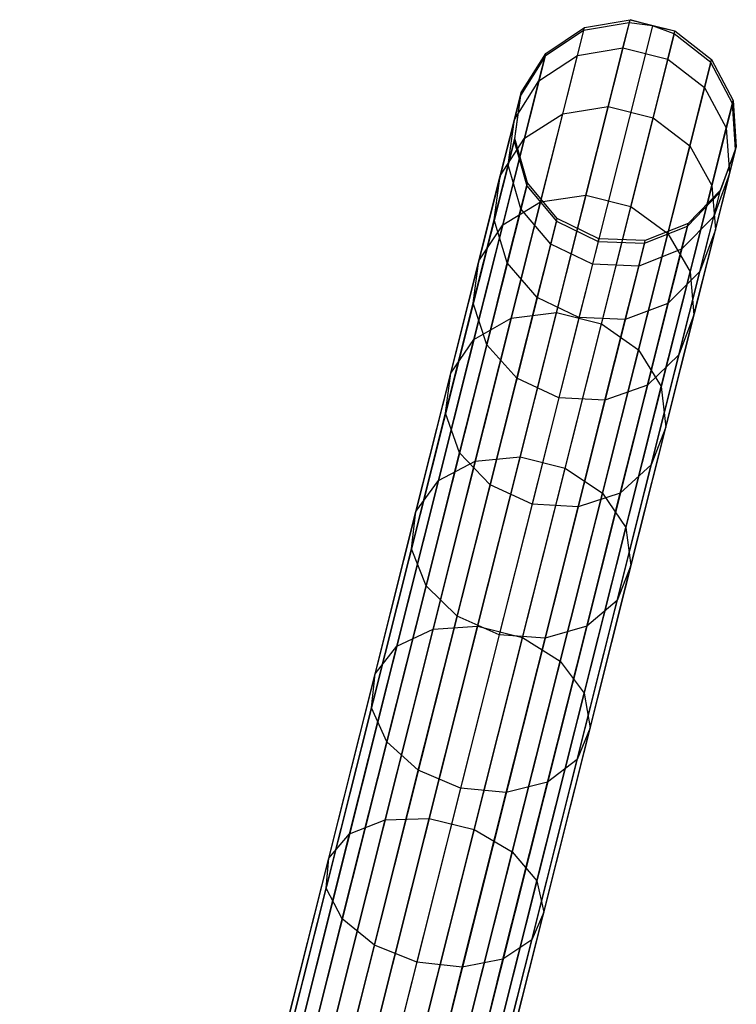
# Model space of a CAD drawing. Extents: x -102 to 102, y -101 to 102.
# Tile 471 of 481: x 19.11 to 25.53, y 89.75 to 98.58. Entities that reach past the tile are written whole.
import ezdxf

# ---------------------------------------------------------------- set-up
doc = ezdxf.new("R2010")
doc.units = 0
doc.header["$LTSCALE"] = 25.4
doc.layers.get('0').update_dxf_attribs({"linetype": 'CONTINUOUS'})

# ---------------------------------------------------------------- blocks, each defined once
blk = doc.blocks.new('NL2500011659_STL')
at = {"color": 0}
for p, q in [((24.5744, 98.5554, -28.9634), (20.1398, 80.9236, -288.9633)), ((24.5744, 98.5554, -28.9634), (20.1398, 80.9236, -288.9633)), ((24.7813, 98.5259, -28.9649), (20.3467, 80.894, -288.9649)), ((24.7813, 98.5259, -28.9649), (20.3467, 80.894, -288.9649)), ((24.5744, 98.5554, -28.9634), (24.1648, 98.4845, -28.9515)), ((24.5744, 98.5554, -28.9634), (24.1648, 98.4845, -28.9515)), ((24.1715, 98.511, -26.5146), (24.5811, 98.5822, -26.5066)), ((24.1715, 98.511, -26.5146), (24.5811, 98.5822, -26.5066)), ((24.5177, 98.3301, -24.0634), (24.5811, 98.5822, -26.5066)), ((24.5177, 98.3301, -24.0634), (24.5811, 98.5822, -26.5066)), ((24.5744, 98.5554, -28.9634), (24.5811, 98.5822, -26.5066)), ((24.5744, 98.5554, -28.9634), (24.5811, 98.5822, -26.5066)), ((24.7813, 98.5259, -28.9649), (24.5744, 98.5554, -28.9634)), ((24.7813, 98.5259, -28.9649), (24.5744, 98.5554, -28.9634)), ((24.7813, 98.5259, -28.9649), (24.5811, 98.5822, -26.5066)), ((24.5811, 98.5822, -26.5066), (24.9843, 98.4807, -26.5066)), ((24.7813, 98.5259, -28.9649), (24.5811, 98.5822, -26.5066)), ((24.5811, 98.5822, -26.5066), (24.9843, 98.4807, -26.5066)), ((24.9776, 98.454, -28.9634), (24.7813, 98.5259, -28.9649)), ((24.7813, 98.5259, -28.9649), (24.9843, 98.4807, -26.5066)), ((24.7813, 98.5259, -28.9649), (24.9843, 98.4807, -26.5066)), ((24.9776, 98.454, -28.9634), (24.7813, 98.5259, -28.9649)), ((24.1648, 98.4845, -28.9515), (19.7302, 80.8526, -288.9516)), ((24.1648, 98.4845, -28.9515), (19.7302, 80.8526, -288.9516)), ((24.9776, 98.454, -28.9634), (20.543, 80.8222, -288.9633)), ((24.9776, 98.454, -28.9634), (20.543, 80.8222, -288.9633)), ((24.1648, 98.4845, -28.9515), (23.8198, 98.2534, -28.93)), ((24.1648, 98.4845, -28.9515), (23.8198, 98.2534, -28.93)), ((23.8263, 98.2795, -26.5292), (24.1715, 98.511, -26.5146)), ((23.8263, 98.2795, -26.5292), (24.1715, 98.511, -26.5146)), ((24.1086, 98.261, -24.0911), (24.1715, 98.511, -26.5146)), ((24.1086, 98.261, -24.0911), (24.1715, 98.511, -26.5146)), ((24.1648, 98.4845, -28.9515), (24.1715, 98.511, -26.5146)), ((24.1648, 98.4845, -28.9515), (24.1715, 98.511, -26.5146)), ((24.921, 98.2287, -24.0634), (24.9843, 98.4807, -26.5066)), ((24.921, 98.2287, -24.0634), (24.9843, 98.4807, -26.5066)), ((24.9776, 98.454, -28.9634), (24.9843, 98.4807, -26.5066)), ((24.9776, 98.454, -28.9634), (24.9843, 98.4807, -26.5066)), ((25.3049, 98.1977, -28.9515), (24.9776, 98.454, -28.9634)), ((25.3049, 98.1977, -28.9515), (24.9776, 98.454, -28.9634)), ((24.9843, 98.4807, -26.5066), (25.3115, 98.2242, -26.5146)), ((24.9843, 98.4807, -26.5066), (25.3115, 98.2242, -26.5146)), ((23.8198, 98.2534, -28.93), (19.3852, 80.6215, -288.93)), ((23.8198, 98.2534, -28.93), (19.3852, 80.6215, -288.93)), ((23.8198, 98.2534, -28.93), (23.5989, 97.9021, -28.9024)), ((23.8198, 98.2534, -28.93), (23.5989, 97.9021, -28.9024)), ((23.6054, 97.9277, -26.5479), (23.8263, 98.2795, -26.5292)), ((23.6054, 97.9277, -26.5479), (23.8263, 98.2795, -26.5292)), ((23.7644, 98.0332, -24.1417), (23.8263, 98.2795, -26.5292)), ((23.7644, 98.0332, -24.1417), (23.8263, 98.2795, -26.5292)), ((23.7644, 98.0332, -24.1417), (24.1086, 98.261, -24.0911)), ((23.7644, 98.0332, -24.1417), (24.1086, 98.261, -24.0911)), ((23.8198, 98.2534, -28.93), (23.8263, 98.2795, -26.5292)), ((23.8198, 98.2534, -28.93), (23.8263, 98.2795, -26.5292)), ((23.977, 97.7379, -21.7144), (24.1086, 98.261, -24.0911)), ((23.977, 97.7379, -21.7144), (24.1086, 98.261, -24.0911)), ((24.1086, 98.261, -24.0911), (24.5177, 98.3301, -24.0634)), ((24.1086, 98.261, -24.0911), (24.5177, 98.3301, -24.0634)), ((24.3851, 97.8028, -21.6674), (24.5177, 98.3301, -24.0634)), ((24.3851, 97.8028, -21.6674), (24.5177, 98.3301, -24.0634)), ((24.5177, 98.3301, -24.0634), (24.921, 98.2287, -24.0634)), ((24.5177, 98.3301, -24.0634), (24.921, 98.2287, -24.0634)), ((25.3049, 98.1977, -28.9515), (20.8703, 80.5659, -288.9516)), ((25.3049, 98.1977, -28.9515), (20.8703, 80.5659, -288.9516)), ((24.7883, 97.7014, -21.6674), (24.921, 98.2287, -24.0634)), ((24.7883, 97.7014, -21.6674), (24.921, 98.2287, -24.0634)), ((24.921, 98.2287, -24.0634), (25.2487, 97.9743, -24.0911)), ((24.921, 98.2287, -24.0634), (25.2487, 97.9743, -24.0911)), ((25.2487, 97.9743, -24.0911), (25.3115, 98.2242, -26.5146)), ((25.2487, 97.9743, -24.0911), (25.3115, 98.2242, -26.5146)), ((25.3049, 98.1977, -28.9515), (25.3115, 98.2242, -26.5146)), ((25.3049, 98.1977, -28.9515), (25.3115, 98.2242, -26.5146)), ((25.4995, 97.8309, -28.93), (25.3049, 98.1977, -28.9515)), ((25.4995, 97.8309, -28.93), (25.3049, 98.1977, -28.9515)), ((25.3115, 98.2242, -26.5146), (25.5061, 97.857, -26.5292)), ((25.3115, 98.2242, -26.5146), (25.5061, 97.857, -26.5292)), ((23.5446, 97.6862, -24.2065), (23.7644, 98.0332, -24.1417)), ((23.5446, 97.6862, -24.2065), (23.7644, 98.0332, -24.1417)), ((23.6348, 97.5179, -21.8003), (23.7644, 98.0332, -24.1417)), ((23.6348, 97.5179, -21.8003), (23.7644, 98.0332, -24.1417)), ((23.5989, 97.9021, -28.9024), (19.1643, 80.2703, -288.9024)), ((23.5989, 97.9021, -28.9024), (19.1643, 80.2703, -288.9024)), ((23.5989, 97.9021, -28.9024), (23.5405, 97.4914, -28.8736)), ((23.5989, 97.9021, -28.9024), (23.5405, 97.4914, -28.8736)), ((23.5446, 97.6862, -24.2065), (23.6054, 97.9277, -26.5479)), ((23.5446, 97.6862, -24.2065), (23.6054, 97.9277, -26.5479)), ((23.5468, 97.5165, -26.5675), (23.6054, 97.9277, -26.5479)), ((23.5468, 97.5165, -26.5675), (23.6054, 97.9277, -26.5479)), ((23.5989, 97.9021, -28.9024), (23.6054, 97.9277, -26.5479)), ((23.5989, 97.9021, -28.9024), (23.6054, 97.9277, -26.5479)), ((25.1171, 97.4512, -21.7144), (25.2487, 97.9743, -24.0911)), ((25.1171, 97.4512, -21.7144), (25.2487, 97.9743, -24.0911)), ((25.2487, 97.9743, -24.0911), (25.4441, 97.6108, -24.1417)), ((25.2487, 97.9743, -24.0911), (25.4441, 97.6108, -24.1417)), ((25.4995, 97.8309, -28.93), (21.0649, 80.1991, -288.93)), ((25.4995, 97.8309, -28.93), (21.0649, 80.1991, -288.93)), ((25.4441, 97.6108, -24.1417), (25.5061, 97.857, -26.5292)), ((25.4441, 97.6108, -24.1417), (25.5061, 97.857, -26.5292)), ((25.4995, 97.8309, -28.93), (25.5061, 97.857, -26.5292)), ((25.4995, 97.8309, -28.93), (25.5061, 97.857, -26.5292)), ((25.5279, 97.417, -28.9024), (25.4995, 97.8309, -28.93)), ((25.5279, 97.417, -28.9024), (25.4995, 97.8309, -28.93)), ((25.5061, 97.857, -26.5292), (25.5343, 97.4426, -26.5479)), ((25.5061, 97.857, -26.5292), (25.5343, 97.4426, -26.5479)), ((23.6348, 97.5179, -21.8003), (23.977, 97.7379, -21.7144)), ((23.6348, 97.5179, -21.8003), (23.977, 97.7379, -21.7144)), ((23.7786, 96.949, -19.417), (23.977, 97.7379, -21.7144)), ((23.7786, 96.949, -19.417), (23.977, 97.7379, -21.7144)), ((23.977, 97.7379, -21.7144), (24.3851, 97.8028, -21.6674)), ((23.977, 97.7379, -21.7144), (24.3851, 97.8028, -21.6674)), ((24.185, 97.0075, -19.3514), (24.3851, 97.8028, -21.6674)), ((24.185, 97.0075, -19.3514), (24.3851, 97.8028, -21.6674)), ((24.3851, 97.8028, -21.6674), (24.7883, 97.7014, -21.6674)), ((24.3851, 97.8028, -21.6674), (24.7883, 97.7014, -21.6674)), ((23.4175, 97.1809, -21.9103), (23.5446, 97.6862, -24.2065)), ((23.4175, 97.1809, -21.9103), (23.5446, 97.6862, -24.2065)), ((23.4873, 97.28, -24.2743), (23.5446, 97.6862, -24.2065)), ((23.4873, 97.28, -24.2743), (23.5446, 97.6862, -24.2065)), ((24.5883, 96.906, -19.3514), (24.7883, 97.7014, -21.6674)), ((24.5883, 96.906, -19.3514), (24.7883, 97.7014, -21.6674)), ((24.7883, 97.7014, -21.6674), (25.1171, 97.4512, -21.7144)), ((24.7883, 97.7014, -21.6674), (25.1171, 97.4512, -21.7144)), ((25.3145, 97.0955, -21.8003), (25.4441, 97.6108, -24.1417)), ((25.3145, 97.0955, -21.8003), (25.4441, 97.6108, -24.1417)), ((25.4441, 97.6108, -24.1417), (25.4736, 97.2011, -24.2065)), ((25.4441, 97.6108, -24.1417), (25.4736, 97.2011, -24.2065)), ((23.5405, 97.4914, -28.8736), (19.1059, 79.8596, -288.8736)), ((23.5405, 97.4914, -28.8736), (19.1059, 79.8596, -288.8736)), ((23.4175, 97.1809, -21.9103), (23.6348, 97.5179, -21.8003)), ((23.4175, 97.1809, -21.9103), (23.6348, 97.5179, -21.8003)), ((23.4393, 96.7407, -19.5371), (23.6348, 97.5179, -21.8003)), ((23.4393, 96.7407, -19.5371), (23.6348, 97.5179, -21.8003)), ((23.4873, 97.28, -24.2743), (23.5468, 97.5165, -26.5675)), ((23.4873, 97.28, -24.2743), (23.5468, 97.5165, -26.5675)), ((23.5405, 97.4914, -28.8736), (23.5468, 97.5165, -26.5675)), ((23.5405, 97.4914, -28.8736), (23.5468, 97.5165, -26.5675)), ((23.5405, 97.4914, -28.8736), (23.6545, 97.0923, -28.8485)), ((23.5405, 97.4914, -28.8736), (23.6545, 97.0923, -28.8485)), ((23.6607, 97.117, -26.5846), (23.5468, 97.5165, -26.5675)), ((23.6607, 97.117, -26.5846), (23.5468, 97.5165, -26.5675)), ((25.5279, 97.417, -28.9024), (21.0933, 79.7851, -288.9024)), ((25.5279, 97.417, -28.9024), (21.0933, 79.7851, -288.9024)), ((24.9187, 96.6622, -19.417), (25.1171, 97.4512, -21.7144)), ((24.9187, 96.6622, -19.417), (25.1171, 97.4512, -21.7144)), ((25.1171, 97.4512, -21.7144), (25.3145, 97.0955, -21.8003)), ((25.1171, 97.4512, -21.7144), (25.3145, 97.0955, -21.8003)), ((25.3851, 97.0275, -28.8736), (25.5279, 97.417, -28.9024)), ((25.3851, 97.0275, -28.8736), (25.5279, 97.417, -28.9024)), ((25.5343, 97.4426, -26.5479), (25.3914, 97.0526, -26.5675)), ((25.5343, 97.4426, -26.5479), (25.3914, 97.0526, -26.5675)), ((25.4736, 97.2011, -24.2065), (25.5343, 97.4426, -26.5479)), ((25.4736, 97.2011, -24.2065), (25.5343, 97.4426, -26.5479)), ((25.5279, 97.417, -28.9024), (25.5343, 97.4426, -26.5479)), ((25.5279, 97.417, -28.9024), (25.5343, 97.4426, -26.5479)), ((23.3628, 96.785, -22.0253), (23.4873, 97.28, -24.2743)), ((23.3628, 96.785, -22.0253), (23.4873, 97.28, -24.2743)), ((23.6023, 96.8848, -24.3333), (23.4873, 97.28, -24.2743)), ((23.6023, 96.8848, -24.3333), (23.4873, 97.28, -24.2743)), ((25.4736, 97.2011, -24.2065), (25.3319, 96.816, -24.2743)), ((25.4736, 97.2011, -24.2065), (25.3319, 96.816, -24.2743)), ((25.3465, 96.6957, -21.9103), (25.4736, 97.2011, -24.2065)), ((25.3465, 96.6957, -21.9103), (25.4736, 97.2011, -24.2065)), ((23.2258, 96.4186, -19.6907), (23.4175, 97.1809, -21.9103)), ((23.2258, 96.4186, -19.6907), (23.4175, 97.1809, -21.9103)), ((23.3628, 96.785, -22.0253), (23.4175, 97.1809, -21.9103)), ((23.3628, 96.785, -22.0253), (23.4175, 97.1809, -21.9103)), ((23.6023, 96.8848, -24.3333), (23.6607, 97.117, -26.5846)), ((23.6023, 96.8848, -24.3333), (23.6607, 97.117, -26.5846)), ((23.6545, 97.0923, -28.8485), (23.6607, 97.117, -26.5846)), ((23.6545, 97.0923, -28.8485), (23.6607, 97.117, -26.5846)), ((23.9274, 96.7982, -26.5962), (23.6607, 97.117, -26.5846)), ((23.9274, 96.7982, -26.5962), (23.6607, 97.117, -26.5846)), ((23.6545, 97.0923, -28.8485), (19.2199, 79.4605, -288.8484)), ((23.6545, 97.0923, -28.8485), (19.2199, 79.4605, -288.8484)), ((25.3851, 97.0275, -28.8736), (20.9505, 79.3956, -288.8736)), ((25.3851, 97.0275, -28.8736), (20.9505, 79.3956, -288.8736)), ((23.6545, 97.0923, -28.8485), (23.9212, 96.7738, -28.8314)), ((23.6545, 97.0923, -28.8485), (23.9212, 96.7738, -28.8314)), ((25.0959, 96.7298, -28.8485), (25.3851, 97.0275, -28.8736)), ((25.0959, 96.7298, -28.8485), (25.3851, 97.0275, -28.8736)), ((25.3914, 97.0526, -26.5675), (25.1021, 96.7545, -26.5846)), ((25.3914, 97.0526, -26.5675), (25.1021, 96.7545, -26.5846)), ((25.1191, 96.3182, -19.5371), (25.3145, 97.0955, -21.8003)), ((25.1191, 96.3182, -19.5371), (25.3145, 97.0955, -21.8003)), ((25.3145, 97.0955, -21.8003), (25.3465, 96.6957, -21.9103)), ((25.3145, 97.0955, -21.8003), (25.3465, 96.6957, -21.9103)), ((25.3319, 96.816, -24.2743), (25.3914, 97.0526, -26.5675)), ((25.3319, 96.816, -24.2743), (25.3914, 97.0526, -26.5675)), ((25.3851, 97.0275, -28.8736), (25.3914, 97.0526, -26.5675)), ((25.3851, 97.0275, -28.8736), (25.3914, 97.0526, -26.5675)), ((23.4393, 96.7407, -19.5371), (23.7786, 96.949, -19.417)), ((23.4393, 96.7407, -19.5371), (23.7786, 96.949, -19.417)), ((23.516, 95.9049, -17.2306), (23.7786, 96.949, -19.417)), ((23.516, 95.9049, -17.2306), (23.7786, 96.949, -19.417)), ((23.7786, 96.949, -19.417), (24.185, 97.0075, -19.3514)), ((23.7786, 96.949, -19.417), (24.185, 97.0075, -19.3514)), ((23.9203, 95.9549, -17.1471), (24.185, 97.0075, -19.3514)), ((23.9203, 95.9549, -17.1471), (24.185, 97.0075, -19.3514)), ((24.185, 97.0075, -19.3514), (24.5883, 96.906, -19.3514)), ((24.185, 97.0075, -19.3514), (24.5883, 96.906, -19.3514)), ((23.4801, 96.3988, -22.1254), (23.6023, 96.8848, -24.3333)), ((23.4801, 96.3988, -22.1254), (23.6023, 96.8848, -24.3333)), ((23.8697, 96.5689, -24.3733), (23.6023, 96.8848, -24.3333)), ((23.8697, 96.5689, -24.3733), (23.6023, 96.8848, -24.3333)), ((24.3236, 95.8535, -17.1471), (24.5883, 96.906, -19.3514)), ((24.3236, 95.8535, -17.1471), (24.5883, 96.906, -19.3514)), ((24.5883, 96.906, -19.3514), (24.9187, 96.6622, -19.417)), ((24.5883, 96.906, -19.3514), (24.9187, 96.6622, -19.417)), ((23.9212, 96.7738, -28.8314), (19.4867, 79.142, -288.8314)), ((23.9212, 96.7738, -28.8314), (19.4867, 79.142, -288.8314)), ((23.175, 96.0385, -19.8514), (23.3628, 96.785, -22.0253)), ((23.175, 96.0385, -19.8514), (23.3628, 96.785, -22.0253)), ((23.4801, 96.3988, -22.1254), (23.3628, 96.785, -22.0253)), ((23.4801, 96.3988, -22.1254), (23.3628, 96.785, -22.0253)), ((23.8697, 96.5689, -24.3733), (23.9274, 96.7982, -26.5962)), ((23.8697, 96.5689, -24.3733), (23.9274, 96.7982, -26.5962)), ((23.9212, 96.7738, -28.8314), (23.9274, 96.7982, -26.5962)), ((23.9212, 96.7738, -28.8314), (23.9274, 96.7982, -26.5962)), ((23.9212, 96.7738, -28.8314), (24.2947, 96.591, -28.8254)), ((23.9212, 96.7738, -28.8314), (24.2947, 96.591, -28.8254)), ((24.3008, 96.6152, -26.6002), (23.9274, 96.7982, -26.5962)), ((24.3008, 96.6152, -26.6002), (23.9274, 96.7982, -26.5962)), ((25.1021, 96.7545, -26.5846), (24.7163, 96.5997, -26.5962)), ((25.1021, 96.7545, -26.5846), (24.7163, 96.5997, -26.5962)), ((25.3319, 96.816, -24.2743), (25.0437, 96.5222, -24.3333)), ((25.3319, 96.816, -24.2743), (25.0437, 96.5222, -24.3333)), ((25.0437, 96.5222, -24.3333), (25.1021, 96.7545, -26.5846)), ((25.0437, 96.5222, -24.3333), (25.1021, 96.7545, -26.5846)), ((25.0959, 96.7298, -28.8485), (25.1021, 96.7545, -26.5846)), ((25.0959, 96.7298, -28.8485), (25.1021, 96.7545, -26.5846)), ((25.2075, 96.3211, -22.0253), (25.3319, 96.816, -24.2743)), ((25.2075, 96.3211, -22.0253), (25.3319, 96.816, -24.2743)), ((25.0959, 96.7298, -28.8485), (20.6613, 79.098, -288.8484)), ((25.0959, 96.7298, -28.8485), (20.6613, 79.098, -288.8484)), ((23.1806, 95.7122, -17.3831), (23.4393, 96.7407, -19.5371)), ((23.1806, 95.7122, -17.3831), (23.4393, 96.7407, -19.5371)), ((23.2258, 96.4186, -19.6907), (23.4393, 96.7407, -19.5371)), ((23.2258, 96.4186, -19.6907), (23.4393, 96.7407, -19.5371)), ((24.7102, 96.5754, -28.8314), (25.0959, 96.7298, -28.8485)), ((24.7102, 96.5754, -28.8314), (25.0959, 96.7298, -28.8485)), ((25.1548, 95.9335, -19.6907), (25.3465, 96.6957, -21.9103)), ((25.1548, 95.9335, -19.6907), (25.3465, 96.6957, -21.9103)), ((25.3465, 96.6957, -21.9103), (25.2075, 96.3211, -22.0253)), ((25.3465, 96.6957, -21.9103), (25.2075, 96.3211, -22.0253)), ((24.2947, 96.591, -28.8254), (19.8601, 78.9591, -288.8254)), ((24.2947, 96.591, -28.8254), (19.8601, 78.9591, -288.8254)), ((24.7102, 96.5754, -28.8314), (20.2756, 78.9436, -288.8314)), ((24.7102, 96.5754, -28.8314), (20.2756, 78.9436, -288.8314)), ((24.3008, 96.6152, -26.6002), (24.2433, 96.3869, -24.3875)), ((24.3008, 96.6152, -26.6002), (24.2433, 96.3869, -24.3875)), ((24.2947, 96.591, -28.8254), (24.3008, 96.6152, -26.6002)), ((24.2947, 96.591, -28.8254), (24.3008, 96.6152, -26.6002)), ((24.2947, 96.591, -28.8254), (24.7102, 96.5754, -28.8314)), ((24.2947, 96.591, -28.8254), (24.7102, 96.5754, -28.8314)), ((24.7163, 96.5997, -26.5962), (24.3008, 96.6152, -26.6002)), ((24.7163, 96.5997, -26.5962), (24.3008, 96.6152, -26.6002)), ((24.6561, 95.6182, -17.2306), (24.9187, 96.6622, -19.417)), ((24.6561, 95.6182, -17.2306), (24.9187, 96.6622, -19.417)), ((24.6586, 96.3704, -24.3733), (24.7163, 96.5997, -26.5962)), ((24.6586, 96.3704, -24.3733), (24.7163, 96.5997, -26.5962)), ((24.7102, 96.5754, -28.8314), (24.7163, 96.5997, -26.5962)), ((24.7102, 96.5754, -28.8314), (24.7163, 96.5997, -26.5962)), ((24.9187, 96.6622, -19.417), (25.1191, 96.3182, -19.5371)), ((24.9187, 96.6622, -19.417), (25.1191, 96.3182, -19.5371)), ((23.749, 96.0891, -22.1933), (23.8697, 96.5689, -24.3733)), ((23.749, 96.0891, -22.1933), (23.8697, 96.5689, -24.3733)), ((24.2433, 96.3869, -24.3875), (23.8697, 96.5689, -24.3733)), ((24.2433, 96.3869, -24.3875), (23.8697, 96.5689, -24.3733)), ((25.0437, 96.5222, -24.3333), (24.6586, 96.3704, -24.3733)), ((25.0437, 96.5222, -24.3333), (24.6586, 96.3704, -24.3733)), ((24.9214, 96.0363, -22.1254), (25.0437, 96.5222, -24.3333)), ((24.9214, 96.0363, -22.1254), (25.0437, 96.5222, -24.3333)), ((22.9721, 95.4099, -17.5782), (23.2258, 96.4186, -19.6907)), ((22.9721, 95.4099, -17.5782), (23.2258, 96.4186, -19.6907)), ((23.175, 96.0385, -19.8514), (23.2258, 96.4186, -19.6907)), ((23.175, 96.0385, -19.8514), (23.2258, 96.4186, -19.6907)), ((23.2957, 95.6659, -19.9912), (23.4801, 96.3988, -22.1254)), ((23.2957, 95.6659, -19.9912), (23.4801, 96.3988, -22.1254)), ((23.749, 96.0891, -22.1933), (23.4801, 96.3988, -22.1254)), ((23.749, 96.0891, -22.1933), (23.4801, 96.3988, -22.1254)), ((24.2433, 96.3869, -24.3875), (24.1232, 95.9094, -22.2174)), ((24.2433, 96.3869, -24.3875), (24.1232, 95.9094, -22.2174)), ((24.6586, 96.3704, -24.3733), (24.2433, 96.3869, -24.3875)), ((24.6586, 96.3704, -24.3733), (24.2433, 96.3869, -24.3875)), ((24.5379, 95.8907, -22.1933), (24.6586, 96.3704, -24.3733)), ((24.5379, 95.8907, -22.1933), (24.6586, 96.3704, -24.3733)), ((24.8604, 95.2897, -17.3831), (25.1191, 96.3182, -19.5371)), ((24.8604, 95.2897, -17.3831), (25.1191, 96.3182, -19.5371)), ((25.2075, 96.3211, -22.0253), (24.9214, 96.0363, -22.1254)), ((25.2075, 96.3211, -22.0253), (24.9214, 96.0363, -22.1254)), ((25.0197, 95.5745, -19.8514), (25.2075, 96.3211, -22.0253)), ((25.0197, 95.5745, -19.8514), (25.2075, 96.3211, -22.0253)), ((25.1191, 96.3182, -19.5371), (25.1548, 95.9335, -19.6907)), ((25.1191, 96.3182, -19.5371), (25.1548, 95.9335, -19.6907)), ((23.567, 95.3654, -20.0862), (23.749, 96.0891, -22.1933)), ((23.567, 95.3654, -20.0862), (23.749, 96.0891, -22.1933)), ((24.1232, 95.9094, -22.2174), (23.749, 96.0891, -22.1933)), ((24.1232, 95.9094, -22.2174), (23.749, 96.0891, -22.1933)), ((22.9265, 95.0505, -17.7823), (23.175, 96.0385, -19.8514)), ((22.9265, 95.0505, -17.7823), (23.175, 96.0385, -19.8514)), ((23.2957, 95.6659, -19.9912), (23.175, 96.0385, -19.8514)), ((23.2957, 95.6659, -19.9912), (23.175, 96.0385, -19.8514)), ((24.9214, 96.0363, -22.1254), (24.5379, 95.8907, -22.1933)), ((24.9214, 96.0363, -22.1254), (24.5379, 95.8907, -22.1933)), ((24.7371, 95.3034, -19.9912), (24.9214, 96.0363, -22.1254)), ((24.7371, 95.3034, -19.9912), (24.9214, 96.0363, -22.1254)), ((23.1806, 95.7122, -17.3831), (23.516, 95.9049, -17.2306)), ((23.1806, 95.7122, -17.3831), (23.516, 95.9049, -17.2306)), ((23.1929, 94.6201, -15.185), (23.516, 95.9049, -17.2306)), ((23.1929, 94.6201, -15.185), (23.516, 95.9049, -17.2306)), ((23.516, 95.9049, -17.2306), (23.9203, 95.9549, -17.1471)), ((23.516, 95.9049, -17.2306), (23.9203, 95.9549, -17.1471)), ((23.5945, 94.6597, -15.0849), (23.9203, 95.9549, -17.1471)), ((23.5945, 94.6597, -15.0849), (23.9203, 95.9549, -17.1471)), ((23.9203, 95.9549, -17.1471), (24.3236, 95.8535, -17.1471)), ((23.9203, 95.9549, -17.1471), (24.3236, 95.8535, -17.1471)), ((24.1232, 95.9094, -22.2174), (23.942, 95.189, -20.1198)), ((24.1232, 95.9094, -22.2174), (23.942, 95.189, -20.1198)), ((24.5379, 95.8907, -22.1933), (24.1232, 95.9094, -22.2174)), ((24.5379, 95.8907, -22.1933), (24.1232, 95.9094, -22.2174)), ((24.3559, 95.167, -20.0862), (24.5379, 95.8907, -22.1933)), ((24.3559, 95.167, -20.0862), (24.5379, 95.8907, -22.1933)), ((24.9011, 94.9248, -17.5782), (25.1548, 95.9335, -19.6907)), ((24.9011, 94.9248, -17.5782), (25.1548, 95.9335, -19.6907)), ((25.1548, 95.9335, -19.6907), (25.0197, 95.5745, -19.8514)), ((25.1548, 95.9335, -19.6907), (25.0197, 95.5745, -19.8514)), ((23.9978, 94.5583, -15.0849), (24.3236, 95.8535, -17.1471)), ((23.9978, 94.5583, -15.0849), (24.3236, 95.8535, -17.1471)), ((24.3236, 95.8535, -17.1471), (24.6561, 95.6182, -17.2306)), ((24.3236, 95.8535, -17.1471), (24.6561, 95.6182, -17.2306)), ((22.8623, 94.4464, -15.3679), (23.1806, 95.7122, -17.3831)), ((22.8623, 94.4464, -15.3679), (23.1806, 95.7122, -17.3831)), ((22.9721, 95.4099, -17.5782), (23.1806, 95.7122, -17.3831)), ((22.9721, 95.4099, -17.5782), (23.1806, 95.7122, -17.3831)), ((23.0518, 94.696, -17.9601), (23.2957, 95.6659, -19.9912)), ((23.0518, 94.696, -17.9601), (23.2957, 95.6659, -19.9912)), ((23.567, 95.3654, -20.0862), (23.2957, 95.6659, -19.9912)), ((23.567, 95.3654, -20.0862), (23.2957, 95.6659, -19.9912)), ((24.3329, 94.3334, -15.185), (24.6561, 95.6182, -17.2306)), ((24.3329, 94.3334, -15.185), (24.6561, 95.6182, -17.2306)), ((24.6561, 95.6182, -17.2306), (24.8604, 95.2897, -17.3831)), ((24.6561, 95.6182, -17.2306), (24.8604, 95.2897, -17.3831)), ((25.0197, 95.5745, -19.8514), (24.7371, 95.3034, -19.9912)), ((25.0197, 95.5745, -19.8514), (24.7371, 95.3034, -19.9912)), ((24.7712, 94.5866, -17.7823), (25.0197, 95.5745, -19.8514)), ((24.7712, 94.5866, -17.7823), (25.0197, 95.5745, -19.8514)), ((22.6599, 94.1686, -15.6019), (22.9721, 95.4099, -17.5782)), ((22.6599, 94.1686, -15.6019), (22.9721, 95.4099, -17.5782)), ((22.9265, 95.0505, -17.7823), (22.9721, 95.4099, -17.5782)), ((22.9265, 95.0505, -17.7823), (22.9721, 95.4099, -17.5782)), ((23.3262, 94.4078, -18.0807), (23.567, 95.3654, -20.0862)), ((23.3262, 94.4078, -18.0807), (23.567, 95.3654, -20.0862)), ((23.942, 95.189, -20.1198), (23.567, 95.3654, -20.0862)), ((23.942, 95.189, -20.1198), (23.567, 95.3654, -20.0862)), ((24.7371, 95.3034, -19.9912), (24.3559, 95.167, -20.0862)), ((24.7371, 95.3034, -19.9912), (24.3559, 95.167, -20.0862)), ((24.4932, 94.3335, -17.9601), (24.7371, 95.3034, -19.9912)), ((24.4932, 94.3335, -17.9601), (24.7371, 95.3034, -19.9912)), ((24.542, 94.024, -15.3679), (24.8604, 95.2897, -17.3831)), ((24.542, 94.024, -15.3679), (24.8604, 95.2897, -17.3831)), ((24.8604, 95.2897, -17.3831), (24.9011, 94.9248, -17.5782)), ((24.8604, 95.2897, -17.3831), (24.9011, 94.9248, -17.5782)), ((23.942, 95.189, -20.1198), (23.7023, 94.2357, -18.1234)), ((23.942, 95.189, -20.1198), (23.7023, 94.2357, -18.1234)), ((24.3559, 95.167, -20.0862), (23.942, 95.189, -20.1198)), ((24.3559, 95.167, -20.0862), (23.942, 95.189, -20.1198)), ((24.1151, 94.2094, -18.0807), (24.3559, 95.167, -20.0862)), ((24.1151, 94.2094, -18.0807), (24.3559, 95.167, -20.0862)), ((22.6208, 93.8347, -15.8466), (22.9265, 95.0505, -17.7823)), ((22.6208, 93.8347, -15.8466), (22.9265, 95.0505, -17.7823)), ((23.0518, 94.696, -17.9601), (22.9265, 95.0505, -17.7823)), ((23.0518, 94.696, -17.9601), (22.9265, 95.0505, -17.7823)), ((24.5889, 93.6835, -15.6019), (24.9011, 94.9248, -17.5782)), ((24.5889, 93.6835, -15.6019), (24.9011, 94.9248, -17.5782)), ((24.9011, 94.9248, -17.5782), (24.7712, 94.5866, -17.7823)), ((24.9011, 94.9248, -17.5782), (24.7712, 94.5866, -17.7823)), ((22.7516, 93.5025, -16.0597), (23.0518, 94.696, -17.9601)), ((22.7516, 93.5025, -16.0597), (23.0518, 94.696, -17.9601)), ((23.3262, 94.4078, -18.0807), (23.0518, 94.696, -17.9601)), ((23.3262, 94.4078, -18.0807), (23.0518, 94.696, -17.9601)), ((23.1929, 94.6201, -15.185), (23.5945, 94.6597, -15.0849)), ((23.1929, 94.6201, -15.185), (23.5945, 94.6597, -15.0849)), ((23.2122, 93.1395, -13.1929), (23.5945, 94.6597, -15.0849)), ((23.2122, 93.1395, -13.1929), (23.5945, 94.6597, -15.0849)), ((23.5945, 94.6597, -15.0849), (23.9978, 94.5583, -15.0849)), ((23.5945, 94.6597, -15.0849), (23.9978, 94.5583, -15.0849)), ((22.8136, 93.1122, -13.3083), (23.1929, 94.6201, -15.185)), ((22.8136, 93.1122, -13.3083), (23.1929, 94.6201, -15.185)), ((22.8623, 94.4464, -15.3679), (23.1929, 94.6201, -15.185)), ((22.8623, 94.4464, -15.3679), (23.1929, 94.6201, -15.185)), ((23.6155, 93.0381, -13.1929), (23.9978, 94.5583, -15.0849)), ((23.6155, 93.0381, -13.1929), (23.9978, 94.5583, -15.0849)), ((23.9978, 94.5583, -15.0849), (24.3329, 94.3334, -15.185)), ((23.9978, 94.5583, -15.0849), (24.3329, 94.3334, -15.185)), ((24.4654, 93.3708, -15.8466), (24.7712, 94.5866, -17.7823)), ((24.4654, 93.3708, -15.8466), (24.7712, 94.5866, -17.7823)), ((24.7712, 94.5866, -17.7823), (24.4932, 94.3335, -17.9601)), ((24.7712, 94.5866, -17.7823), (24.4932, 94.3335, -17.9601)), ((22.4887, 92.9609, -13.519), (22.8623, 94.4464, -15.3679)), ((22.4887, 92.9609, -13.519), (22.8623, 94.4464, -15.3679)), ((22.6599, 94.1686, -15.6019), (22.8623, 94.4464, -15.3679)), ((22.6599, 94.1686, -15.6019), (22.8623, 94.4464, -15.3679)), ((23.0298, 93.2294, -16.2044), (23.3262, 94.4078, -18.0807)), ((23.0298, 93.2294, -16.2044), (23.3262, 94.4078, -18.0807)), ((23.7023, 94.2357, -18.1234), (23.3262, 94.4078, -18.0807)), ((23.7023, 94.2357, -18.1234), (23.3262, 94.4078, -18.0807)), ((23.9537, 92.8255, -13.3083), (24.3329, 94.3334, -15.185)), ((23.9537, 92.8255, -13.3083), (24.3329, 94.3334, -15.185)), ((24.4932, 94.3335, -17.9601), (24.1151, 94.2094, -18.0807)), ((24.4932, 94.3335, -17.9601), (24.1151, 94.2094, -18.0807)), ((24.193, 93.14, -16.0597), (24.4932, 94.3335, -17.9601)), ((24.193, 93.14, -16.0597), (24.4932, 94.3335, -17.9601)), ((24.3329, 94.3334, -15.185), (24.542, 94.024, -15.3679)), ((24.3329, 94.3334, -15.185), (24.542, 94.024, -15.3679)), ((23.7023, 94.2357, -18.1234), (23.4072, 93.0626, -16.2556)), ((23.7023, 94.2357, -18.1234), (23.4072, 93.0626, -16.2556)), ((24.1151, 94.2094, -18.0807), (23.7023, 94.2357, -18.1234)), ((24.1151, 94.2094, -18.0807), (23.7023, 94.2357, -18.1234)), ((23.8187, 93.031, -16.2044), (24.1151, 94.2094, -18.0807)), ((23.8187, 93.031, -16.2044), (24.1151, 94.2094, -18.0807)), ((22.2935, 92.7117, -13.7888), (22.6599, 94.1686, -15.6019)), ((22.2935, 92.7117, -13.7888), (22.6599, 94.1686, -15.6019)), ((22.6208, 93.8347, -15.8466), (22.6599, 94.1686, -15.6019)), ((22.6208, 93.8347, -15.8466), (22.6599, 94.1686, -15.6019)), ((24.1684, 92.5384, -13.519), (24.542, 94.024, -15.3679)), ((24.1684, 92.5384, -13.519), (24.542, 94.024, -15.3679)), ((24.542, 94.024, -15.3679), (24.5889, 93.6835, -15.6019)), ((24.542, 94.024, -15.3679), (24.5889, 93.6835, -15.6019)), ((22.2619, 92.4078, -14.0708), (22.6208, 93.8347, -15.8466)), ((22.2619, 92.4078, -14.0708), (22.6208, 93.8347, -15.8466)), ((22.7516, 93.5025, -16.0597), (22.6208, 93.8347, -15.8466)), ((22.7516, 93.5025, -16.0597), (22.6208, 93.8347, -15.8466)), ((24.2225, 92.2266, -13.7888), (24.5889, 93.6835, -15.6019)), ((24.2225, 92.2266, -13.7888), (24.5889, 93.6835, -15.6019)), ((24.5889, 93.6835, -15.6019), (24.4654, 93.3708, -15.8466)), ((24.5889, 93.6835, -15.6019), (24.4654, 93.3708, -15.8466)), ((22.3993, 92.1017, -14.3164), (22.7516, 93.5025, -16.0597)), ((22.3993, 92.1017, -14.3164), (22.7516, 93.5025, -16.0597)), ((23.0298, 93.2294, -16.2044), (22.7516, 93.5025, -16.0597)), ((23.0298, 93.2294, -16.2044), (22.7516, 93.5025, -16.0597)), ((24.1065, 91.9439, -14.0708), (24.4654, 93.3708, -15.8466)), ((24.1065, 91.9439, -14.0708), (24.4654, 93.3708, -15.8466)), ((24.4654, 93.3708, -15.8466), (24.193, 93.14, -16.0597)), ((24.4654, 93.3708, -15.8466), (24.193, 93.14, -16.0597)), ((22.6819, 91.8463, -14.4831), (23.0298, 93.2294, -16.2044)), ((22.6819, 91.8463, -14.4831), (23.0298, 93.2294, -16.2044)), ((23.4072, 93.0626, -16.2556), (23.0298, 93.2294, -16.2044)), ((23.4072, 93.0626, -16.2556), (23.0298, 93.2294, -16.2044)), ((22.7785, 91.4152, -11.4973), (23.2122, 93.1395, -13.1929)), ((22.7785, 91.4152, -11.4973), (23.2122, 93.1395, -13.1929)), ((22.8136, 93.1122, -13.3083), (23.2122, 93.1395, -13.1929)), ((22.8136, 93.1122, -13.3083), (23.2122, 93.1395, -13.1929)), ((23.2122, 93.1395, -13.1929), (23.6155, 93.0381, -13.1929)), ((23.2122, 93.1395, -13.1929), (23.6155, 93.0381, -13.1929)), ((24.193, 93.14, -16.0597), (23.8187, 93.031, -16.2044)), ((24.193, 93.14, -16.0597), (23.8187, 93.031, -16.2044)), ((23.8407, 91.7392, -14.3164), (24.193, 93.14, -16.0597)), ((23.8407, 91.7392, -14.3164), (24.193, 93.14, -16.0597)), ((22.3834, 91.4018, -11.6263), (22.8136, 93.1122, -13.3083)), ((22.3834, 91.4018, -11.6263), (22.8136, 93.1122, -13.3083)), ((22.4887, 92.9609, -13.519), (22.8136, 93.1122, -13.3083)), ((22.4887, 92.9609, -13.519), (22.8136, 93.1122, -13.3083)), ((23.4072, 93.0626, -16.2556), (23.061, 91.6858, -14.542)), ((23.4072, 93.0626, -16.2556), (23.061, 91.6858, -14.542)), ((23.8187, 93.031, -16.2044), (23.4072, 93.0626, -16.2556)), ((23.8187, 93.031, -16.2044), (23.4072, 93.0626, -16.2556)), ((22.0649, 91.2759, -11.862), (22.4887, 92.9609, -13.519)), ((22.0649, 91.2759, -11.862), (22.4887, 92.9609, -13.519)), ((22.2935, 92.7117, -13.7888), (22.4887, 92.9609, -13.519)), ((22.2935, 92.7117, -13.7888), (22.4887, 92.9609, -13.519)), ((23.1818, 91.3138, -11.4973), (23.6155, 93.0381, -13.1929)), ((23.1818, 91.3138, -11.4973), (23.6155, 93.0381, -13.1929)), ((23.4708, 91.6479, -14.4831), (23.8187, 93.031, -16.2044)), ((23.4708, 91.6479, -14.4831), (23.8187, 93.031, -16.2044)), ((23.6155, 93.0381, -13.1929), (23.9537, 92.8255, -13.3083)), ((23.6155, 93.0381, -13.1929), (23.9537, 92.8255, -13.3083)), ((23.5235, 91.1151, -11.6263), (23.9537, 92.8255, -13.3083)), ((23.5235, 91.1151, -11.6263), (23.9537, 92.8255, -13.3083)), ((23.9537, 92.8255, -13.3083), (24.1684, 92.5384, -13.519)), ((23.9537, 92.8255, -13.3083), (24.1684, 92.5384, -13.519)), ((21.8779, 91.0593, -12.1637), (22.2935, 92.7117, -13.7888)), ((21.8779, 91.0593, -12.1637), (22.2935, 92.7117, -13.7888)), ((22.2619, 92.4078, -14.0708), (22.2935, 92.7117, -13.7888)), ((22.2619, 92.4078, -14.0708), (22.2935, 92.7117, -13.7888)), ((23.7446, 90.8534, -11.862), (24.1684, 92.5384, -13.519)), ((23.7446, 90.8534, -11.862), (24.1684, 92.5384, -13.519)), ((24.1684, 92.5384, -13.519), (24.2225, 92.2266, -13.7888)), ((24.1684, 92.5384, -13.519), (24.2225, 92.2266, -13.7888)), ((21.8548, 90.7893, -12.4791), (22.2619, 92.4078, -14.0708)), ((21.8548, 90.7893, -12.4791), (22.2619, 92.4078, -14.0708)), ((22.3993, 92.1017, -14.3164), (22.2619, 92.4078, -14.0708)), ((22.3993, 92.1017, -14.3164), (22.2619, 92.4078, -14.0708)), ((23.8069, 90.5741, -12.1637), (24.2225, 92.2266, -13.7888)), ((23.8069, 90.5741, -12.1637), (24.2225, 92.2266, -13.7888)), ((24.2225, 92.2266, -13.7888), (24.1065, 91.9439, -14.0708)), ((24.2225, 92.2266, -13.7888), (24.1065, 91.9439, -14.0708)), ((21.9997, 90.5128, -12.7538), (22.3993, 92.1017, -14.3164)), ((21.9997, 90.5128, -12.7538), (22.3993, 92.1017, -14.3164)), ((22.6819, 91.8463, -14.4831), (22.3993, 92.1017, -14.3164)), ((22.6819, 91.8463, -14.4831), (22.3993, 92.1017, -14.3164)), ((23.6995, 90.3254, -12.4791), (24.1065, 91.9439, -14.0708)), ((23.6995, 90.3254, -12.4791), (24.1065, 91.9439, -14.0708)), ((24.1065, 91.9439, -14.0708), (23.8407, 91.7392, -14.3164)), ((24.1065, 91.9439, -14.0708), (23.8407, 91.7392, -14.3164)), ((22.2874, 90.2775, -12.9403), (22.6819, 91.8463, -14.4831)), ((22.2874, 90.2775, -12.9403), (22.6819, 91.8463, -14.4831)), ((23.061, 91.6858, -14.542), (22.6819, 91.8463, -14.4831)), ((23.061, 91.6858, -14.542), (22.6819, 91.8463, -14.4831)), ((23.4411, 90.1503, -12.7538), (23.8407, 91.7392, -14.3164)), ((23.4411, 90.1503, -12.7538), (23.8407, 91.7392, -14.3164)), ((23.8407, 91.7392, -14.3164), (23.4708, 91.6479, -14.4831)), ((23.8407, 91.7392, -14.3164), (23.4708, 91.6479, -14.4831)), ((23.061, 91.6858, -14.542), (22.6682, 90.1241, -13.0062)), ((23.061, 91.6858, -14.542), (22.6682, 90.1241, -13.0062)), ((23.4708, 91.6479, -14.4831), (23.061, 91.6858, -14.542)), ((23.4708, 91.6479, -14.4831), (23.061, 91.6858, -14.542)), ((23.0763, 90.0791, -12.9403), (23.4708, 91.6479, -14.4831)), ((23.0763, 90.0791, -12.9403), (23.4708, 91.6479, -14.4831)), ((21.9082, 89.5124, -10.162), (22.3834, 91.4018, -11.6263)), ((21.9082, 89.5124, -10.162), (22.3834, 91.4018, -11.6263)), ((22.0649, 91.2759, -11.862), (22.3834, 91.4018, -11.6263)), ((22.0649, 91.2759, -11.862), (22.3834, 91.4018, -11.6263)), ((22.2995, 89.5105, -10.0211), (22.7785, 91.4152, -11.4973)), ((22.2995, 89.5105, -10.0211), (22.7785, 91.4152, -11.4973)), ((22.3834, 91.4018, -11.6263), (22.7785, 91.4152, -11.4973)), ((22.3834, 91.4018, -11.6263), (22.7785, 91.4152, -11.4973)), ((22.7785, 91.4152, -11.4973), (23.1818, 91.3138, -11.4973)), ((22.7785, 91.4152, -11.4973), (23.1818, 91.3138, -11.4973)), ((21.5967, 89.4146, -10.4195), (22.0649, 91.2759, -11.862)), ((21.5967, 89.4146, -10.4195), (22.0649, 91.2759, -11.862)), ((21.8779, 91.0593, -12.1637), (22.0649, 91.2759, -11.862)), ((21.8779, 91.0593, -12.1637), (22.0649, 91.2759, -11.862)), ((22.7027, 89.4091, -10.0211), (23.1818, 91.3138, -11.4973)), ((22.7027, 89.4091, -10.0211), (23.1818, 91.3138, -11.4973)), ((23.1818, 91.3138, -11.4973), (23.5235, 91.1151, -11.6263)), ((23.1818, 91.3138, -11.4973), (23.5235, 91.1151, -11.6263)), ((23.0483, 89.2257, -10.162), (23.5235, 91.1151, -11.6263)), ((23.0483, 89.2257, -10.162), (23.5235, 91.1151, -11.6263)), ((23.5235, 91.1151, -11.6263), (23.7446, 90.8534, -11.862)), ((23.5235, 91.1151, -11.6263), (23.7446, 90.8534, -11.862)), ((21.4188, 89.2339, -10.749), (21.8779, 91.0593, -12.1637)), ((21.4188, 89.2339, -10.749), (21.8779, 91.0593, -12.1637)), ((21.8548, 90.7893, -12.4791), (21.8779, 91.0593, -12.1637)), ((21.8548, 90.7893, -12.4791), (21.8779, 91.0593, -12.1637)), ((23.2765, 88.9921, -10.4195), (23.7446, 90.8534, -11.862)), ((23.2765, 88.9921, -10.4195), (23.7446, 90.8534, -11.862)), ((23.7446, 90.8534, -11.862), (23.8069, 90.5741, -12.1637)), ((23.7446, 90.8534, -11.862), (23.8069, 90.5741, -12.1637)), ((21.4052, 89.0015, -11.0935), (21.8548, 90.7893, -12.4791)), ((21.4052, 89.0015, -11.0935), (21.8548, 90.7893, -12.4791)), ((21.9997, 90.5128, -12.7538), (21.8548, 90.7893, -12.4791)), ((21.9997, 90.5128, -12.7538), (21.8548, 90.7893, -12.4791)), ((23.3477, 88.7487, -10.749), (23.8069, 90.5741, -12.1637)), ((23.3477, 88.7487, -10.749), (23.8069, 90.5741, -12.1637)), ((23.8069, 90.5741, -12.1637), (23.6995, 90.3254, -12.4791)), ((23.8069, 90.5741, -12.1637), (23.6995, 90.3254, -12.4791)), ((21.5582, 88.7576, -11.3936), (21.9997, 90.5128, -12.7538)), ((21.5582, 88.7576, -11.3936), (21.9997, 90.5128, -12.7538)), ((22.2874, 90.2775, -12.9403), (21.9997, 90.5128, -12.7538)), ((22.2874, 90.2775, -12.9403), (21.9997, 90.5128, -12.7538)), ((23.2498, 88.5375, -11.0935), (23.6995, 90.3254, -12.4791)), ((23.2498, 88.5375, -11.0935), (23.6995, 90.3254, -12.4791)), ((23.6995, 90.3254, -12.4791), (23.4411, 90.1503, -12.7538)), ((23.6995, 90.3254, -12.4791), (23.4411, 90.1503, -12.7538)), ((21.8515, 88.5445, -11.5972), (22.2874, 90.2775, -12.9403)), ((21.8515, 88.5445, -11.5972), (22.2874, 90.2775, -12.9403)), ((22.6682, 90.1241, -13.0062), (22.2874, 90.2775, -12.9403)), ((22.6682, 90.1241, -13.0062), (22.2874, 90.2775, -12.9403)), ((22.9996, 88.3951, -11.3936), (23.4411, 90.1503, -12.7538)), ((22.9996, 88.3951, -11.3936), (23.4411, 90.1503, -12.7538)), ((23.4411, 90.1503, -12.7538), (23.0763, 90.0791, -12.9403)), ((23.4411, 90.1503, -12.7538), (23.0763, 90.0791, -12.9403)), ((22.6682, 90.1241, -13.0062), (22.2343, 88.3989, -11.6692)), ((22.6682, 90.1241, -13.0062), (22.2343, 88.3989, -11.6692)), ((22.6404, 88.3461, -11.5972), (23.0763, 90.0791, -12.9403)), ((22.6404, 88.3461, -11.5972), (23.0763, 90.0791, -12.9403)), ((23.0763, 90.0791, -12.9403), (22.6682, 90.1241, -13.0062)), ((23.0763, 90.0791, -12.9403), (22.6682, 90.1241, -13.0062))]:
    blk.add_line(p, q, dxfattribs=at)

msp = doc.modelspace()

# ---------------------------------------------------------------- block references
at = {"color": 0}
msp.add_blockref('NL2500011659_STL', (0, 0), dxfattribs=at)

doc.saveas('drawing.dxf')
